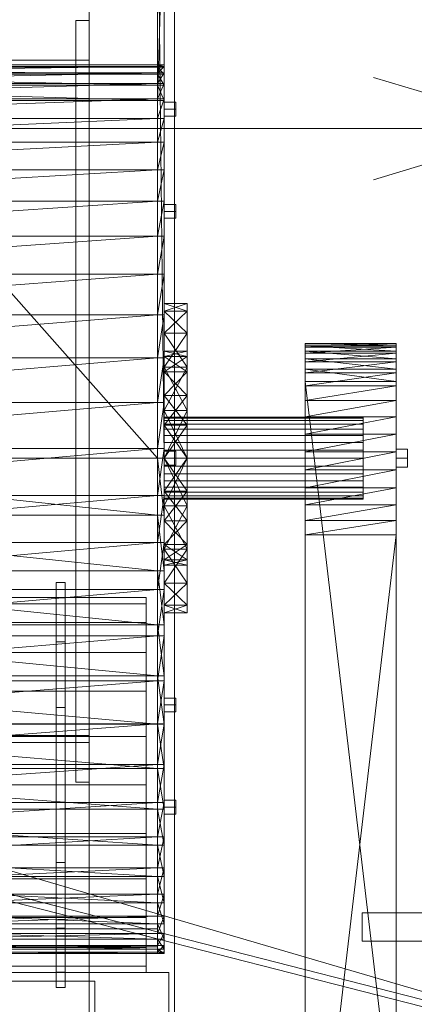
# Model space of a CAD drawing. Header units: millimetres. Extents: x -3490 to 61924, y -72580 to 6847.
# Tile 308 of 656: x 2139 to 2486, y -35370 to -34504. Entities that reach past the tile are written whole.
import ezdxf

# ---------------------------------------------------------------- set-up
doc = ezdxf.new("R2010")
doc.units = ezdxf.units.MM
for name, color, linetype, lineweight in [('COTAS_P', 1, 'Continuous', 0), ('frontal_C04', 7, 'Continuous', 0), ('frontal_secador', 7, 'Continuous', 0)]:
    doc.layers.add(name, color=color, linetype=linetype, lineweight=lineweight)
doc.dimstyles.new('R19_100', dxfattribs={"dimtxt": 250, "dimasz": 150, "dimexe": 150, "dimexo": 80, "dimgap": 100, "dimtad": 1, "dimtih": 1, "dimtoh": 1, "dimdsep": 46, "dimcen": 0.09, "dimadec": 0, "dimazin": 0, "dimtfac": 1, "dimtdec": 4, "dimtofl": 0, "dimtmove": 0, "dimatfit": 3, "dimfxl": 1, "dimtolj": 1, "dimtzin": 0, "dimarcsym": 0})

# ---------------------------------------------------------------- blocks, each defined once
blk = doc.blocks.new('DIM_R29_52')
at = {"layer": 'COTAS_P'}
for p, q in [((-1750, -34600), (-1600, -34555)), ((2600, -34600), (2450, -34555)), ((-1750, -35500), (-1750, -34600)), ((-1750, -34600), (2600, -34600)), ((-1750, -34600), (-1600, -34645)), ((2600, -34600), (2450, -34645)), ((2600, -35500), (2600, -34600))]:
    blk.add_line(p, q, dxfattribs=at)
blk.add_text('4350 P', height=250, dxfattribs=at).set_placement((425, -34500))

msp = doc.modelspace()

# ---------------------------------------------------------------- linework, layer by layer
at = {"layer": 'frontal_C04'}
for p, q in [((2170.833, -35012.865), (2170.833, -34999.3)), ((2178.833, -34999.3), (2170.833, -34999.3)), ((2178.833, -35012.865), (2178.833, -34999.3)), ((2250, -35012.5), (1600, -35012.5)), ((2250, -35018.122), (1600, -35018.122)), ((2170.833, -35051.494), (2170.833, -35012.865)), ((2178.833, -35012.865), (2170.833, -35012.865)), ((2178.833, -35051.494), (2178.833, -35012.865)), ((2250, -35018.122), (2250, -35012.5)), ((2250, -35034.606), (2250, -35018.122)), ((2250, -35034.606), (1600, -35034.606)), ((2250, -35060.827), (2250, -35034.606)), ((2170.833, -35109.306), (2170.833, -35051.494)), ((2178.833, -35051.494), (2170.833, -35051.494)), ((2178.833, -35109.306), (2178.833, -35051.494)), ((2250, -35060.827), (1600, -35060.827)), ((2250, -35095), (2250, -35060.827)), ((2629.541, -35399.241), (1529.541, -35076.741)), ((2250, -35095), (1600, -35095)), ((2250, -35134.795), (2250, -35095)), ((2170.833, -35177.5), (2170.833, -35109.306)), ((2178.833, -35109.306), (2170.833, -35109.306)), ((2178.833, -35177.5), (2178.833, -35109.306)), ((2624.025, -35406.022), (1514.118, -35122.276)), ((2625.511, -35400.209), (1515.604, -35116.463)), ((2250, -35134.795), (1600, -35134.795)), ((2250, -35177.5), (2250, -35134.795)), ((1600, -35177.5), (2250, -35177.5)), ((2170.833, -35177.5), (2170.833, -35245.694)), ((2170.833, -35177.5), (2178.833, -35177.5)), ((2178.833, -35245.694), (2178.833, -35177.5)), ((2250, -35220.205), (2250, -35177.5)), ((2250, -35220.205), (1600, -35220.205)), ((2250, -35220.205), (2250, -35260)), ((2170.833, -35245.694), (2170.833, -35303.506)), ((2178.833, -35245.694), (2170.833, -35245.694)), ((2178.833, -35245.694), (2178.833, -35303.506)), ((2250, -35260), (1600, -35260)), ((2250, -35260), (2250, -35294.173)), ((2250, -35294.173), (1600, -35294.173)), ((2250, -35294.173), (2250, -35320.394)), ((2440, -35290), (3000, -35290)), ((2440, -35290), (2440, -35315)), ((2170.833, -35303.506), (2170.833, -35342.135)), ((2178.833, -35303.506), (2170.833, -35303.506)), ((2178.833, -35303.506), (2178.833, -35342.135)), ((2440, -35315), (3000, -35315)), ((2250, -35320.394), (1600, -35320.394)), ((2250, -35320.394), (2250, -35336.878)), ((2250, -35336.878), (1600, -35336.878)), ((2250, -35336.878), (2250, -35342.5)), ((1580, -35342.5), (2270, -35342.5)), ((2250, -35342.5), (1600, -35342.5)), ((2170.833, -35342.135), (2170.833, -35355.7)), ((2178.833, -35342.135), (2170.833, -35342.135)), ((2178.833, -35342.135), (2178.833, -35355.7)), ((2270, -35342.5), (2270, -35377.5)), ((2178.833, -35355.7), (2170.833, -35355.7))]:
    msp.add_line(p, q, dxfattribs=at)
at = {"layer": 'frontal_secador'}
for p, q in [((2200, -35865), (2200, -33925)), ((2275, -35865), (2275, -33925)), ((2260, -34890), (1790, -34360)), ((2260, -34360), (2260, -34575.203)), ((2260, -34360), (2260, -34890)), ((2266, -34890), (2260, -34360)), ((2266, -34360), (2260, -34575.203)), ((2266, -34360), (2266, -34575.203)), ((2266, -34360), (2266, -34890)), ((2188, -34505), (2200, -34505)), ((2188, -34540), (2188, -34505)), ((2200, -34540), (2200, -34505)), ((1400, -34540), (2200, -34540)), ((2260, -34546.122), (1790, -34543.834)), ((2260, -34543.834), (1790, -34543.834)), ((2260, -34543.834), (1790, -34545.438)), ((2188, -34540), (2200, -34540)), ((2188, -35140), (2188, -34540)), ((2200, -34546), (2200, -34540)), ((2200, -35140), (2200, -34540)), ((2260, -34552.209), (2260, -34543.834)), ((2260, -34543.834), (2260, -34546.122)), ((2260, -34543.834), (2260, -34550.982)), ((2260, -34545.438), (2260, -34543.834)), ((2260, -34575.203), (2260, -34543.834)), ((2260, -34543.834), (2260, -34573.861)), ((2260, -34890), (2260, -34543.834)), ((2260, -34543.834), (2260, -34663.997)), ((2260, -35081.561), (2260, -34543.834)), ((2260, -34543.834), (2260, -34964.32)), ((2260, -35313.212), (2260, -34543.834)), ((2266, -34546.122), (2260, -34543.834)), ((2266, -34543.834), (2260, -34543.834)), ((2266, -34543.834), (2260, -34545.438)), ((2266, -34552.209), (2266, -34543.834)), ((2266, -34543.834), (2266, -34546.122)), ((2266, -34543.834), (2266, -34550.982)), ((2266, -34545.438), (2266, -34543.834)), ((2266, -34575.203), (2266, -34543.834)), ((2266, -34543.834), (2266, -34573.861)), ((2266, -34890), (2266, -34543.834)), ((2266, -34543.834), (2266, -34663.997)), ((2266, -35081.561), (2266, -34543.834)), ((2266, -34543.834), (2266, -34964.32)), ((2266, -35313.212), (2266, -34543.834)), ((1400, -34546), (2200, -34546)), ((2260, -34545.438), (1790, -34545.438)), ((2260, -34545.438), (1790, -34550.982)), ((2260, -34552.209), (1790, -34546.122)), ((2260, -34546.122), (1790, -34546.122)), ((2260, -34550.982), (1790, -34550.982)), ((2260, -34550.982), (1790, -34560.471)), ((2260, -34561.96), (1790, -34552.209)), ((2260, -34552.209), (1790, -34552.209)), ((2200, -35134), (2200, -34546)), ((2260, -34550.982), (2260, -34545.438)), ((2266, -34545.438), (2260, -34545.438)), ((2266, -34545.438), (2260, -34550.982)), ((2260, -34546.122), (2260, -34552.209)), ((2266, -34552.209), (2260, -34546.122)), ((2266, -34546.122), (2260, -34546.122)), ((2260, -34550.982), (2260, -34573.861)), ((2260, -34560.471), (2260, -34550.982)), ((2266, -34550.982), (2260, -34550.982)), ((2266, -34550.982), (2260, -34560.471)), ((2260, -34575.203), (2260, -34552.209)), ((2260, -34552.209), (2260, -34561.96)), ((2266, -34561.96), (2260, -34552.209)), ((2266, -34552.209), (2260, -34552.209)), ((2266, -34550.982), (2266, -34545.438)), ((2266, -34546.122), (2266, -34552.209)), ((2266, -34550.982), (2266, -34573.861)), ((2266, -34560.471), (2266, -34550.982)), ((2266, -34575.203), (2266, -34552.209)), ((2266, -34552.209), (2266, -34561.96)), ((2260, -34560.471), (1790, -34560.471)), ((2260, -34560.471), (1790, -34573.861)), ((2260, -34575.203), (1790, -34561.96)), ((2260, -34561.96), (1790, -34561.96)), ((2260, -34573.861), (2260, -34560.471)), ((2266, -34560.471), (2260, -34560.471)), ((2266, -34560.471), (2260, -34573.861)), ((2260, -34561.96), (2260, -34575.203)), ((2266, -34575.203), (2260, -34561.96)), ((2266, -34561.96), (2260, -34561.96)), ((2266, -34573.861), (2266, -34560.471)), ((2266, -34561.96), (2266, -34575.203)), ((2260, -34573.861), (1790, -34573.861)), ((2260, -34573.861), (1790, -34591.065)), ((1790, -34575.203), (2260, -34575.203)), ((2260, -34573.861), (2260, -34611.949)), ((2260, -34591.065), (2260, -34573.861)), ((2260, -34573.861), (2260, -34663.997)), ((2266, -34573.861), (2260, -34573.861)), ((2266, -34573.861), (2260, -34591.065)), ((2260, -34890), (2260, -34575.203)), ((2260, -34575.203), (2266, -34575.203)), ((2266, -34573.861), (2266, -34611.949)), ((2266, -34591.065), (2266, -34573.861)), ((2266, -34573.861), (2266, -34663.997)), ((2266, -34890), (2266, -34575.203)), ((2266, -34583), (2266, -34576.938)), ((2276, -34576.938), (2266, -34576.938)), ((2276, -34583), (2276, -34576.938)), ((2266, -34583), (2266, -34589.062)), ((2266, -34583), (2276, -34583)), ((2276, -34589.062), (2276, -34583)), ((2260, -34591.065), (1790, -34591.065)), ((2260, -34591.065), (1790, -34611.949)), ((2260, -34611.949), (2260, -34591.065)), ((2266, -34591.065), (2260, -34591.065)), ((2266, -34591.065), (2260, -34611.949)), ((2276, -34589.062), (2266, -34589.062)), ((2266, -34611.949), (2266, -34591.065)), ((2260, -34611.949), (1790, -34611.949)), ((2260, -34611.949), (1790, -34636.334)), ((2260, -34611.949), (2260, -34663.997)), ((2260, -34636.334), (2260, -34611.949)), ((2266, -34611.949), (2260, -34611.949)), ((2266, -34611.949), (2260, -34636.334)), ((2266, -34611.949), (2266, -34663.997)), ((2266, -34636.334), (2266, -34611.949)), ((2260, -34636.334), (1790, -34636.334)), ((2260, -34636.334), (1790, -34663.997)), ((2260, -34663.997), (2260, -34636.334)), ((2266, -34636.334), (2260, -34636.334)), ((2266, -34636.334), (2260, -34663.997)), ((2266, -34663.997), (2266, -34636.334)), ((2260, -34663.997), (1790, -34663.997)), ((2260, -34663.997), (1790, -34694.676)), ((2260, -34663.997), (2260, -34728.067)), ((2260, -34694.676), (2260, -34663.997)), ((2260, -34663.997), (2260, -34801.597)), ((2260, -34663.997), (2260, -34964.32)), ((2266, -34663.997), (2260, -34663.997)), ((2266, -34663.997), (2260, -34694.676)), ((2266, -34663.997), (2266, -34728.067)), ((2266, -34694.676), (2266, -34663.997)), ((2266, -34663.997), (2266, -34801.597)), ((2266, -34663.997), (2266, -34964.32)), ((2266, -34672.918), (2266, -34666.856)), ((2276, -34666.856), (2266, -34666.856)), ((2266, -34672.918), (2266, -34678.98)), ((2266, -34672.918), (2276, -34672.918)), ((2276, -34672.918), (2276, -34666.856)), ((2276, -34678.98), (2276, -34672.918)), ((2276, -34678.98), (2266, -34678.98)), ((2260, -34694.676), (1790, -34694.676)), ((2260, -34694.676), (1790, -34728.067)), ((2260, -34728.067), (2260, -34694.676)), ((2266, -34694.676), (2260, -34694.676)), ((2266, -34694.676), (2260, -34728.067)), ((2266, -34728.067), (2266, -34694.676)), ((2260, -34728.067), (1790, -34728.067)), ((2260, -34728.067), (1790, -34763.832)), ((2260, -34728.067), (2260, -34801.597)), ((2260, -34763.832), (2260, -34728.067)), ((2266, -34728.067), (2260, -34728.067)), ((2266, -34728.067), (2260, -34763.832)), ((2266, -34728.067), (2266, -34801.597)), ((2266, -34763.832), (2266, -34728.067)), ((2266, -34760.656), (2266, -34754)), ((2286, -34760.656), (2266, -34754)), ((2286, -34754), (2266, -34754)), ((2286, -34754), (2266, -34760.656)), ((2266, -34760.656), (2266, -34810.061)), ((2266, -34779.974), (2266, -34760.656)), ((2266, -34890), (2266, -34760.656)), ((2266, -34813.952), (2266, -34760.656)), ((2266, -34800.601), (2266, -34760.656)), ((2266, -34796), (2266, -34760.656)), ((2286, -34779.974), (2266, -34760.656)), ((2286, -34760.656), (2266, -34760.656)), ((2286, -34760.656), (2266, -34779.974)), ((2286, -34760.656), (2286, -34754)), ((2286, -34810.061), (2286, -34760.656)), ((2286, -34760.656), (2286, -34779.974)), ((2286, -34760.656), (2286, -34890)), ((2286, -34760.656), (2286, -34813.952)), ((2286, -34760.656), (2286, -34800.601)), ((2286, -34760.656), (2286, -34796)), ((2260, -34763.832), (1790, -34763.832)), ((2260, -34763.832), (1790, -34801.597)), ((2260, -34801.597), (2260, -34763.832)), ((2266, -34763.832), (2260, -34763.832)), ((2266, -34763.832), (2260, -34801.597)), ((2266, -34801.597), (2266, -34763.832)), ((2266, -34810.061), (2266, -34779.974)), ((2286, -34810.061), (2266, -34779.974)), ((2286, -34779.974), (2266, -34779.974)), ((2286, -34779.974), (2266, -34810.061)), ((2286, -34779.974), (2286, -34810.061)), ((2390, -34789.148), (2390, -34795.776)), ((2390, -34791.246), (2390, -34789.148)), ((2390, -34792.393), (2390, -34789.148)), ((2390, -34789.148), (2390, -34789.534)), ((2390, -34789.148), (2390, -34811.626)), ((2390, -34805.193), (2390, -34789.148)), ((2390, -34789.148), (2390, -35529.09)), ((2390, -34853.63), (2390, -34789.148)), ((2470, -34791.246), (2390, -34789.148)), ((2470, -34789.148), (2390, -34789.148)), ((2470, -34789.148), (2390, -34789.534)), ((2390, -34789.534), (2390, -34792.393)), ((2470, -34789.534), (2390, -34789.534)), ((2470, -34789.534), (2390, -34792.393)), ((2390, -34795.776), (2390, -34791.246)), ((2470, -34795.776), (2390, -34791.246)), ((2470, -34791.246), (2390, -34791.246)), ((2390, -34805.193), (2390, -34792.393)), ((2390, -34792.393), (2390, -34797.656)), ((2470, -34792.393), (2390, -34792.393)), ((2470, -34792.393), (2390, -34797.656)), ((2390, -34795.776), (2390, -34811.626)), ((2390, -34802.625), (2390, -34795.776)), ((2470, -34802.625), (2390, -34795.776)), ((2470, -34795.776), (2390, -34795.776)), ((2470, -34795.776), (2470, -34789.148)), ((2470, -34789.148), (2470, -34791.246)), ((2470, -34789.148), (2470, -34792.393)), ((2470, -34789.534), (2470, -34789.148)), ((2470, -34811.626), (2470, -34789.148)), ((2470, -34789.148), (2470, -34805.193)), ((2470, -35529.09), (2470, -34789.148)), ((2470, -34789.148), (2470, -34853.63)), ((2470, -34792.393), (2470, -34789.534)), ((2470, -34791.246), (2470, -34795.776)), ((2470, -34792.393), (2470, -34805.193)), ((2470, -34797.656), (2470, -34792.393)), ((2470, -34811.626), (2470, -34795.776)), ((2470, -34795.776), (2470, -34802.625)), ((2260, -34801.597), (1790, -34801.597)), ((2260, -34801.597), (1790, -34840.964)), ((2260, -34801.597), (2260, -34881.506)), ((2260, -34840.964), (2260, -34801.597)), ((2260, -34801.597), (2260, -34964.32)), ((2266, -34801.597), (2260, -34801.597)), ((2266, -34801.597), (2260, -34840.964)), ((2266, -34800.601), (2266, -34796)), ((2266, -34796), (2266, -34810.061)), ((2286, -34800.601), (2266, -34796)), ((2286, -34796), (2266, -34796)), ((2286, -34796), (2266, -34800.601)), ((2266, -34813.952), (2266, -34800.601)), ((2266, -34800.601), (2266, -34810.061)), ((2286, -34813.952), (2266, -34800.601)), ((2286, -34800.601), (2266, -34800.601)), ((2286, -34800.601), (2266, -34813.952)), ((2266, -34801.597), (2266, -34881.506)), ((2266, -34840.964), (2266, -34801.597)), ((2266, -34801.597), (2266, -34964.32)), ((2286, -34796), (2286, -34800.601)), ((2286, -34810.061), (2286, -34796)), ((2286, -34800.601), (2286, -34813.952)), ((2286, -34810.061), (2286, -34800.601)), ((2390, -34797.656), (2390, -34805.193)), ((2470, -34797.656), (2390, -34797.656)), ((2470, -34797.656), (2390, -34805.193)), ((2390, -34811.626), (2390, -34802.625)), ((2470, -34811.626), (2390, -34802.625)), ((2470, -34802.625), (2390, -34802.625)), ((2470, -34805.193), (2470, -34797.656)), ((2470, -34802.625), (2470, -34811.626)), ((2266, -34810.061), (2266, -34890)), ((2266, -34847.974), (2266, -34810.061)), ((2266, -34810.061), (2266, -34969.939)), ((2266, -34813.952), (2266, -34810.061)), ((2266, -34834.748), (2266, -34810.061)), ((2266, -34860.952), (2266, -34810.061)), ((2286, -34847.974), (2266, -34810.061)), ((2286, -34810.061), (2266, -34810.061)), ((2286, -34810.061), (2266, -34847.974)), ((2286, -34890), (2286, -34810.061)), ((2286, -34810.061), (2286, -34847.974)), ((2286, -34969.939), (2286, -34810.061)), ((2286, -34810.061), (2286, -34813.952)), ((2286, -34810.061), (2286, -34834.748)), ((2286, -34810.061), (2286, -34860.952)), ((2390, -34826.293), (2390, -34805.193)), ((2390, -34805.193), (2390, -34814.817)), ((2390, -34853.63), (2390, -34805.193)), ((2470, -34805.193), (2390, -34805.193)), ((2470, -34805.193), (2390, -34814.817)), ((2390, -34811.626), (2390, -35502.557)), ((2390, -34822.557), (2390, -34811.626)), ((2390, -34811.626), (2390, -35529.09)), ((2470, -34822.557), (2390, -34811.626)), ((2470, -34811.626), (2390, -34811.626)), ((2470, -34805.193), (2470, -34826.293)), ((2470, -34814.817), (2470, -34805.193)), ((2470, -34805.193), (2470, -34853.63)), ((2470, -35502.557), (2470, -34811.626)), ((2470, -34811.626), (2470, -34822.557)), ((2470, -35529.09), (2470, -34811.626)), ((2266, -34813.952), (2266, -34890)), ((2266, -34834.748), (2266, -34813.952)), ((2286, -34834.748), (2266, -34813.952)), ((2286, -34813.952), (2266, -34813.952)), ((2286, -34813.952), (2266, -34834.748)), ((2286, -34890), (2286, -34813.952)), ((2286, -34813.952), (2286, -34834.748)), ((2390, -34814.817), (2390, -34826.293)), ((2470, -34814.817), (2390, -34814.817)), ((2470, -34814.817), (2390, -34826.293)), ((2470, -34826.293), (2470, -34814.817)), ((2390, -35502.557), (2390, -34822.557)), ((2470, -35502.557), (2390, -34822.557)), ((2470, -34822.557), (2390, -34822.557)), ((2390, -34853.63), (2390, -34826.293)), ((2390, -34826.293), (2390, -34839.338)), ((2470, -34826.293), (2390, -34826.293)), ((2470, -34826.293), (2390, -34839.338)), ((2470, -34822.557), (2470, -35502.557)), ((2470, -34826.293), (2470, -34853.63)), ((2470, -34839.338), (2470, -34826.293)), ((2266, -34834.748), (2266, -34890)), ((2266, -34860.952), (2266, -34834.748)), ((2286, -34860.952), (2266, -34834.748)), ((2286, -34834.748), (2266, -34834.748)), ((2286, -34834.748), (2266, -34860.952)), ((2286, -34890), (2286, -34834.748)), ((2286, -34834.748), (2286, -34860.952)), ((2260, -34840.964), (1790, -34840.964)), ((2260, -34840.964), (1790, -34881.506)), ((2260, -34881.506), (2260, -34840.964)), ((2266, -34840.964), (2260, -34840.964)), ((2266, -34840.964), (2260, -34881.506)), ((2266, -34881.506), (2266, -34840.964)), ((2390, -34839.338), (2390, -34853.63)), ((2470, -34839.338), (2390, -34839.338)), ((2470, -34839.338), (2390, -34853.63)), ((2470, -34853.63), (2470, -34839.338)), ((2266, -34890), (2266, -34847.974)), ((2286, -34890), (2266, -34847.974)), ((2286, -34847.974), (2266, -34847.974)), ((2286, -34847.974), (2266, -34890)), ((2266, -34854.692), (2266, -34854)), ((2441, -34854), (2266, -34854)), ((2266, -34856.74), (2266, -34854.692)), ((2441, -34854.692), (2266, -34854.692)), ((2286, -34847.974), (2286, -34890)), ((2390, -34884.527), (2390, -34853.63)), ((2390, -34853.63), (2390, -34868.818)), ((2390, -34915.96), (2390, -34853.63)), ((2390, -35657.375), (2390, -34853.63)), ((2390, -34853.63), (2390, -35529.09)), ((2470, -34853.63), (2390, -34853.63)), ((2470, -34853.63), (2390, -34868.818)), ((2441, -34854.692), (2441, -34854)), ((2441, -34856.74), (2441, -34854.692)), ((2470, -34853.63), (2470, -34884.527)), ((2470, -34868.818), (2470, -34853.63)), ((2470, -34853.63), (2470, -34915.96)), ((2470, -34853.63), (2470, -35657.375)), ((2470, -35529.09), (2470, -34853.63)), ((2266, -34860.067), (2266, -34856.74)), ((2441, -34856.74), (2266, -34856.74)), ((2266, -34864.544), (2266, -34860.067)), ((2441, -34860.067), (2266, -34860.067)), ((2266, -34860.952), (2266, -34890)), ((2266, -34860.952), (2266, -34969.939)), ((2286, -34890), (2266, -34860.952)), ((2286, -34860.952), (2266, -34860.952)), ((2286, -34860.952), (2266, -34890)), ((2266, -34869.999), (2266, -34864.544)), ((2441, -34864.544), (2266, -34864.544)), ((2286, -34890), (2286, -34860.952)), ((2286, -34969.939), (2286, -34860.952)), ((2441, -34860.067), (2441, -34856.74)), ((2441, -34864.544), (2441, -34860.067)), ((2441, -34869.999), (2441, -34864.544)), ((2266, -34876.223), (2266, -34869.999)), ((2441, -34869.999), (2266, -34869.999)), ((2390, -34868.818), (2390, -34884.527)), ((2470, -34868.818), (2390, -34868.818)), ((2470, -34868.818), (2390, -34884.527)), ((2441, -34876.223), (2441, -34869.999)), ((2470, -34884.527), (2470, -34868.818)), ((2260, -34881.506), (1790, -34881.506)), ((2260, -34881.506), (1790, -34922.778)), ((2260, -34881.506), (2260, -34964.32)), ((2260, -34922.778), (2260, -34881.506)), ((2266, -34881.506), (2260, -34881.506)), ((2266, -34881.506), (2260, -34922.778)), ((2266, -34882.977), (2266, -34876.223)), ((2441, -34876.223), (2266, -34876.223)), ((2266, -34881.506), (2266, -34964.32)), ((2266, -34922.778), (2266, -34881.506)), ((2441, -34882.977), (2441, -34876.223)), ((2470, -34890), (2470, -34882.206)), ((2480, -34882.206), (2470, -34882.206)), ((2480, -34890), (2480, -34882.206)), ((2260, -34940.203), (1790, -34890)), ((2260, -34890), (1790, -34890)), ((2260, -34989.216), (2260, -34890)), ((2260, -34890), (2260, -34940.203)), ((2260, -35081.561), (2260, -34890)), ((2266, -34940.203), (2260, -34890)), ((2266, -34890), (2260, -34890)), ((2266, -34890), (2266, -34882.977)), ((2441, -34882.977), (2266, -34882.977)), ((2266, -34890), (2266, -34883.938)), ((2276, -34883.938), (2266, -34883.938)), ((2266, -34989.216), (2266, -34890)), ((2266, -34890), (2266, -34940.203)), ((2266, -35081.561), (2266, -34890)), ((2266, -34890), (2266, -34919.048)), ((2266, -34969.939), (2266, -34890)), ((2266, -34890), (2266, -34932.026)), ((2266, -34890), (2266, -34945.252)), ((2266, -35019.344), (2266, -34890)), ((2266, -34890), (2266, -34966.048)), ((2266, -34890), (2286, -34890)), ((2286, -34890), (2266, -34932.026)), ((2286, -34932.026), (2266, -34890)), ((2286, -34890), (2266, -34919.048)), ((2286, -34919.048), (2266, -34890)), ((2266, -34890), (2266, -34897.023)), ((2266, -34890), (2441, -34890)), ((2266, -34890), (2266, -34896.062)), ((2266, -34890), (2276, -34890)), ((2276, -34890), (2276, -34883.938)), ((2276, -34896.062), (2276, -34890)), ((2286, -34919.048), (2286, -34890)), ((2286, -34890), (2286, -34969.939)), ((2286, -34932.026), (2286, -34890)), ((2286, -34945.252), (2286, -34890)), ((2286, -34890), (2286, -35019.344)), ((2286, -34966.048), (2286, -34890)), ((2390, -34915.96), (2390, -34884.527)), ((2390, -34884.527), (2390, -34900.371)), ((2470, -34884.527), (2390, -34884.527)), ((2470, -34884.527), (2390, -34900.371)), ((2441, -34890), (2441, -34882.977)), ((2441, -34897.023), (2441, -34890)), ((2470, -34884.527), (2470, -34915.96)), ((2470, -34900.371), (2470, -34884.527)), ((2470, -34890), (2470, -34897.794)), ((2470, -34890), (2480, -34890)), ((2480, -34897.794), (2480, -34890)), ((2276, -34896.062), (2266, -34896.062)), ((2266, -34897.023), (2266, -34903.777)), ((2441, -34897.023), (2266, -34897.023)), ((2441, -34897.023), (2441, -34903.777)), ((2480, -34897.794), (2470, -34897.794)), ((2266, -34903.777), (2266, -34910.001)), ((2441, -34903.777), (2266, -34903.777)), ((2390, -34900.371), (2390, -34915.96)), ((2470, -34900.371), (2390, -34900.371)), ((2470, -34900.371), (2390, -34915.96)), ((2441, -34903.777), (2441, -34910.001)), ((2470, -34915.96), (2470, -34900.371)), ((2266, -34910.001), (2266, -34915.456)), ((2441, -34910.001), (2266, -34910.001)), ((2266, -34915.456), (2266, -34919.933)), ((2441, -34915.456), (2266, -34915.456)), ((2390, -34944.852), (2390, -34915.96)), ((2390, -34915.96), (2390, -34930.91)), ((2390, -35657.375), (2390, -34915.96)), ((2470, -34915.96), (2390, -34915.96)), ((2470, -34915.96), (2390, -34930.91)), ((2441, -34910.001), (2441, -34915.456)), ((2441, -34915.456), (2441, -34919.933)), ((2470, -34915.96), (2470, -34944.852)), ((2470, -34930.91), (2470, -34915.96)), ((2470, -34915.96), (2470, -35657.375)), ((2260, -34922.778), (1790, -34922.778)), ((2260, -34922.778), (1790, -34964.32)), ((2260, -34964.32), (2260, -34922.778)), ((2266, -34922.778), (2260, -34922.778)), ((2266, -34922.778), (2260, -34964.32)), ((2266, -34945.252), (2266, -34919.048)), ((2266, -34969.939), (2266, -34919.048)), ((2286, -34919.048), (2266, -34919.048)), ((2286, -34919.048), (2266, -34945.252)), ((2286, -34945.252), (2266, -34919.048)), ((2266, -34919.933), (2266, -34923.26)), ((2441, -34919.933), (2266, -34919.933)), ((2266, -34964.32), (2266, -34922.778)), ((2266, -34923.26), (2266, -34925.308)), ((2441, -34923.26), (2266, -34923.26)), ((2266, -34925.308), (2266, -34926)), ((2441, -34925.308), (2266, -34925.308)), ((2286, -34919.048), (2286, -34945.252)), ((2286, -34919.048), (2286, -34969.939)), ((2441, -34919.933), (2441, -34923.26)), ((2441, -34923.26), (2441, -34925.308)), ((2441, -34925.308), (2441, -34926)), ((2441, -34926), (2266, -34926)), ((2266, -34932.026), (2266, -34969.939)), ((2286, -34932.026), (2266, -34932.026)), ((2286, -34932.026), (2266, -34969.939)), ((2286, -34969.939), (2266, -34932.026)), ((2286, -34969.939), (2286, -34932.026)), ((2390, -34930.91), (2390, -34944.852)), ((2470, -34930.91), (2390, -34930.91)), ((2470, -34930.91), (2390, -34944.852)), ((2470, -34944.852), (2470, -34930.91)), ((2260, -34989.216), (1790, -34940.203)), ((2260, -34940.203), (1790, -34940.203)), ((2260, -34940.203), (2260, -34989.216)), ((2266, -34989.216), (2260, -34940.203)), ((2266, -34940.203), (2260, -34940.203)), ((2266, -34940.203), (2266, -34989.216)), ((2266, -34966.048), (2266, -34945.252)), ((2266, -34969.939), (2266, -34945.252)), ((2286, -34945.252), (2266, -34945.252)), ((2286, -34945.252), (2266, -34966.048)), ((2286, -34966.048), (2266, -34945.252)), ((2286, -34945.252), (2286, -34966.048)), ((2286, -34945.252), (2286, -34969.939)), ((2390, -35637.443), (2390, -34944.852)), ((2390, -34944.852), (2390, -34957.443)), ((2390, -35657.375), (2390, -34944.852)), ((2470, -34944.852), (2390, -34944.852)), ((2470, -34944.852), (2390, -34957.443)), ((2470, -34944.852), (2470, -35637.443)), ((2470, -34957.443), (2470, -34944.852)), ((2470, -34944.852), (2470, -35657.375)), ((2390, -34957.443), (2390, -35637.443)), ((2470, -34957.443), (2390, -34957.443)), ((2470, -34957.443), (2390, -35637.443)), ((2470, -35637.443), (2470, -34957.443)), ((2260, -34964.32), (1790, -34964.32)), ((2260, -34964.32), (1790, -35005.66)), ((2260, -34964.32), (2260, -35046.325)), ((2260, -35005.66), (2260, -34964.32)), ((2260, -34964.32), (2260, -35123.732)), ((2260, -34964.32), (2260, -35250.28)), ((2260, -34964.32), (2260, -35313.212)), ((2266, -34964.32), (2260, -34964.32)), ((2266, -34964.32), (2260, -35005.66)), ((2266, -34964.32), (2266, -35046.325)), ((2266, -35005.66), (2266, -34964.32)), ((2266, -34964.32), (2266, -35123.732)), ((2266, -34964.32), (2266, -35250.28)), ((2266, -34964.32), (2266, -35313.212)), ((2266, -35019.344), (2266, -34966.048)), ((2266, -34979.399), (2266, -34966.048)), ((2266, -34969.939), (2266, -34966.048)), ((2286, -34966.048), (2266, -34966.048)), ((2286, -34966.048), (2266, -34979.399)), ((2286, -34979.399), (2266, -34966.048)), ((2286, -34966.048), (2286, -35019.344)), ((2286, -34966.048), (2286, -34979.399)), ((2286, -34966.048), (2286, -34969.939)), ((2266, -35019.344), (2266, -34969.939)), ((2266, -34969.939), (2266, -35000.026)), ((2286, -34969.939), (2266, -34969.939)), ((2286, -34969.939), (2266, -35000.026)), ((2286, -35000.026), (2266, -34969.939)), ((2286, -34969.939), (2286, -35019.344)), ((2286, -35000.026), (2286, -34969.939)), ((2266, -35019.344), (2266, -34979.399)), ((2266, -34984), (2266, -34979.399)), ((2286, -34979.399), (2266, -34979.399)), ((2286, -34979.399), (2266, -34984)), ((2286, -34984), (2266, -34979.399)), ((2266, -35019.344), (2266, -34984)), ((2286, -34984), (2266, -34984)), ((2286, -34979.399), (2286, -35019.344)), ((2286, -34979.399), (2286, -34984)), ((2286, -34984), (2286, -35019.344)), ((2260, -35036.504), (1790, -34989.216)), ((2260, -34989.216), (1790, -34989.216)), ((2260, -35081.561), (2260, -34989.216)), ((2260, -34989.216), (2260, -35036.504)), ((2266, -35036.504), (2260, -34989.216)), ((2266, -34989.216), (2260, -34989.216)), ((2266, -35081.561), (2266, -34989.216)), ((2266, -34989.216), (2266, -35036.504)), ((2266, -35000.026), (2266, -35019.344)), ((2286, -35000.026), (2266, -35000.026)), ((2286, -35000.026), (2266, -35019.344)), ((2286, -35019.344), (2266, -35000.026)), ((2286, -35019.344), (2286, -35000.026)), ((2260, -35005.66), (1790, -35005.66)), ((2260, -35005.66), (1790, -35046.325)), ((2260, -35046.325), (2260, -35005.66)), ((2266, -35005.66), (2260, -35005.66)), ((2266, -35005.66), (2260, -35046.325)), ((2266, -35046.325), (2266, -35005.66)), ((2266, -35019.344), (2266, -35026)), ((2286, -35019.344), (2266, -35019.344)), ((2286, -35019.344), (2266, -35026)), ((2286, -35026), (2266, -35019.344)), ((2286, -35019.344), (2286, -35026)), ((2286, -35026), (2266, -35026)), ((2260, -35081.561), (1790, -35036.504)), ((2260, -35036.504), (1790, -35036.504)), ((2260, -35036.504), (2260, -35081.561)), ((2266, -35081.561), (2260, -35036.504)), ((2266, -35036.504), (2260, -35036.504)), ((2266, -35036.504), (2266, -35081.561)), ((2260, -35046.325), (1790, -35046.325)), ((2260, -35046.325), (1790, -35085.838)), ((2260, -35046.325), (2260, -35123.732)), ((2260, -35085.838), (2260, -35046.325)), ((2266, -35046.325), (2260, -35046.325)), ((2266, -35046.325), (2260, -35085.838)), ((2266, -35046.325), (2266, -35123.732)), ((2266, -35085.838), (2266, -35046.325)), ((2260, -35123.91), (1790, -35081.561)), ((2260, -35081.561), (1790, -35081.561)), ((2260, -35163.111), (2260, -35081.561)), ((2260, -35081.561), (2260, -35123.91)), ((2260, -35230.519), (2260, -35081.561)), ((2260, -35313.212), (2260, -35081.561)), ((2266, -35123.91), (2260, -35081.561)), ((2266, -35081.561), (2260, -35081.561)), ((2266, -35163.111), (2266, -35081.561)), ((2266, -35081.561), (2266, -35123.91)), ((2266, -35230.519), (2266, -35081.561)), ((2266, -35313.212), (2266, -35081.561)), ((2260, -35085.838), (1790, -35085.838)), ((2260, -35085.838), (1790, -35123.732)), ((2260, -35123.732), (2260, -35085.838)), ((2266, -35085.838), (2260, -35085.838)), ((2266, -35085.838), (2260, -35123.732)), ((2266, -35123.732), (2266, -35085.838)), ((2266, -35107.082), (2266, -35101.02)), ((2276, -35101.02), (2266, -35101.02)), ((2266, -35107.082), (2266, -35113.144)), ((2266, -35107.082), (2276, -35107.082)), ((2276, -35107.082), (2276, -35101.02)), ((2276, -35113.144), (2276, -35107.082)), ((2276, -35113.144), (2266, -35113.144)), ((2260, -35123.732), (1790, -35123.732)), ((2260, -35123.732), (1790, -35159.551)), ((2260, -35163.111), (1790, -35123.91)), ((2260, -35123.91), (1790, -35123.91)), ((2260, -35123.732), (2260, -35192.855)), ((2260, -35159.551), (2260, -35123.732)), ((2260, -35123.732), (2260, -35250.28)), ((2266, -35123.732), (2260, -35123.732)), ((2266, -35123.732), (2260, -35159.551)), ((2260, -35123.91), (2260, -35163.111)), ((2266, -35163.111), (2260, -35123.91)), ((2266, -35123.91), (2260, -35123.91)), ((2266, -35123.732), (2266, -35192.855)), ((2266, -35159.551), (2266, -35123.732)), ((2266, -35123.732), (2266, -35250.28)), ((2266, -35123.91), (2266, -35163.111)), ((1400, -35134), (2200, -35134)), ((1400, -35140), (2200, -35140)), ((2188, -35140), (2200, -35140)), ((2188, -35175), (2188, -35140)), ((2200, -35140), (2200, -35134)), ((2200, -35175), (2200, -35140)), ((2260, -35159.551), (1790, -35159.551)), ((2260, -35159.551), (1790, -35192.855)), ((2260, -35192.855), (2260, -35159.551)), ((2266, -35159.551), (2260, -35159.551)), ((2266, -35159.551), (2260, -35192.855)), ((2266, -35192.855), (2266, -35159.551)), ((2260, -35198.765), (1790, -35163.111)), ((2260, -35163.111), (1790, -35163.111)), ((2260, -35230.519), (2260, -35163.111)), ((2260, -35163.111), (2260, -35198.765)), ((2266, -35198.765), (2260, -35163.111)), ((2266, -35163.111), (2260, -35163.111)), ((2266, -35230.519), (2266, -35163.111)), ((2266, -35163.111), (2266, -35198.765)), ((2188, -35175), (2200, -35175)), ((2260, -35192.855), (1790, -35192.855)), ((2260, -35192.855), (1790, -35223.228)), ((2260, -35192.855), (2260, -35250.28)), ((2260, -35223.228), (2260, -35192.855)), ((2266, -35192.855), (2260, -35192.855)), ((2266, -35192.855), (2260, -35223.228)), ((2266, -35197), (2266, -35190.938)), ((2276, -35190.938), (2266, -35190.938)), ((2266, -35192.855), (2266, -35250.28)), ((2266, -35223.228), (2266, -35192.855)), ((2276, -35197), (2276, -35190.938)), ((2260, -35230.519), (1790, -35198.765)), ((2260, -35198.765), (1790, -35198.765)), ((2260, -35198.765), (2260, -35230.519)), ((2266, -35230.519), (2260, -35198.765)), ((2266, -35198.765), (2260, -35198.765)), ((2266, -35197), (2266, -35203.062)), ((2266, -35197), (2276, -35197)), ((2266, -35198.765), (2266, -35230.519)), ((2276, -35203.062), (2276, -35197)), ((2276, -35203.062), (2266, -35203.062)), ((2260, -35223.228), (1790, -35223.228)), ((2260, -35223.228), (1790, -35250.28)), ((2260, -35250.28), (2260, -35223.228)), ((2266, -35223.228), (2260, -35223.228)), ((2266, -35223.228), (2260, -35250.28)), ((2266, -35250.28), (2266, -35223.228)), ((2260, -35258.067), (1790, -35230.519)), ((2260, -35230.519), (1790, -35230.519)), ((2260, -35281.156), (2260, -35230.519)), ((2260, -35230.519), (2260, -35258.067)), ((2260, -35313.212), (2260, -35230.519)), ((2266, -35258.067), (2260, -35230.519)), ((2266, -35230.519), (2260, -35230.519)), ((2266, -35281.156), (2266, -35230.519)), ((2266, -35230.519), (2266, -35258.067)), ((2266, -35313.212), (2266, -35230.519)), ((2260, -35250.28), (1790, -35250.28)), ((2260, -35250.28), (1790, -35273.656)), ((2260, -35250.28), (2260, -35293.037)), ((2260, -35273.656), (2260, -35250.28)), ((2260, -35250.28), (2260, -35318.748)), ((2260, -35250.28), (2260, -35313.212)), ((2266, -35250.28), (2260, -35250.28)), ((2266, -35250.28), (2260, -35273.656)), ((2266, -35250.28), (2266, -35293.037)), ((2266, -35273.656), (2266, -35250.28)), ((2266, -35250.28), (2266, -35318.748)), ((2266, -35250.28), (2266, -35313.212)), ((2260, -35281.156), (1790, -35258.067)), ((2260, -35258.067), (1790, -35258.067)), ((2260, -35258.067), (2260, -35281.156)), ((2266, -35281.156), (2260, -35258.067)), ((2266, -35258.067), (2260, -35258.067)), ((2266, -35258.067), (2266, -35281.156)), ((2260, -35273.656), (1790, -35273.656)), ((2260, -35273.656), (1790, -35293.037)), ((2260, -35293.037), (2260, -35273.656)), ((2266, -35273.656), (2260, -35273.656)), ((2266, -35273.656), (2260, -35293.037)), ((2266, -35293.037), (2266, -35273.656)), ((2260, -35299.586), (1790, -35281.156)), ((2260, -35281.156), (1790, -35281.156)), ((2260, -35313.212), (2260, -35281.156)), ((2260, -35281.156), (2260, -35299.586)), ((2266, -35299.586), (2260, -35281.156)), ((2266, -35281.156), (2260, -35281.156)), ((2266, -35313.212), (2266, -35281.156)), ((2266, -35281.156), (2266, -35299.586)), ((2260, -35293.037), (1790, -35293.037)), ((2260, -35293.037), (1790, -35308.145)), ((2260, -35293.037), (2260, -35318.748)), ((2260, -35308.145), (2260, -35293.037)), ((2266, -35293.037), (2260, -35293.037)), ((2266, -35293.037), (2260, -35308.145)), ((2266, -35293.037), (2266, -35318.748)), ((2266, -35308.145), (2266, -35293.037)), ((2260, -35313.212), (1790, -35299.586)), ((2260, -35299.586), (1790, -35299.586)), ((1790, -35304), (2260, -35304)), ((2260, -35299.586), (2260, -35313.212)), ((2266, -35313.212), (2260, -35299.586)), ((2266, -35299.586), (2260, -35299.586)), ((2260, -35320), (2260, -35304)), ((2266, -35299.586), (2266, -35313.212)), ((2260, -35308.145), (1790, -35308.145)), ((2260, -35308.145), (1790, -35318.748)), ((2260, -35321.945), (1790, -35313.212)), ((2260, -35313.212), (1790, -35313.212)), ((2260, -35318.748), (2260, -35308.145)), ((2266, -35308.145), (2260, -35308.145)), ((2266, -35308.145), (2260, -35318.748)), ((2260, -35325.754), (2260, -35313.212)), ((2260, -35313.212), (2260, -35321.945)), ((2260, -35318.748), (2260, -35313.212)), ((2266, -35321.945), (2260, -35313.212)), ((2266, -35313.212), (2260, -35313.212)), ((2266, -35318.748), (2266, -35308.145)), ((2266, -35325.754), (2266, -35313.212)), ((2266, -35313.212), (2266, -35321.945)), ((2266, -35318.748), (2266, -35313.212)), ((2260, -35318.748), (1790, -35318.748)), ((2260, -35318.748), (1790, -35324.662)), ((1790, -35320), (2260, -35320)), ((2260, -35325.754), (1790, -35321.945)), ((2260, -35321.945), (1790, -35321.945)), ((2260, -35318.748), (2260, -35325.754)), ((2260, -35324.662), (2260, -35318.748)), ((2266, -35318.748), (2260, -35318.748)), ((2266, -35318.748), (2260, -35324.662)), ((2260, -35321.945), (2260, -35325.754)), ((2266, -35325.754), (2260, -35321.945)), ((2266, -35321.945), (2260, -35321.945)), ((2266, -35318.748), (2266, -35325.754)), ((2266, -35324.662), (2266, -35318.748)), ((2266, -35321.945), (2266, -35325.754)), ((2260, -35324.662), (1790, -35324.662)), ((2260, -35324.662), (1790, -35325.754)), ((2260, -35325.754), (1790, -35325.754)), ((2260, -35325.754), (2260, -35324.662)), ((2266, -35324.662), (2260, -35324.662)), ((2266, -35324.662), (2260, -35325.754)), ((2266, -35325.754), (2260, -35325.754)), ((2266, -35325.754), (2266, -35324.662)), ((2070, -35350), (2205, -35350)), ((2205, -35425), (2205, -35350))]:
    msp.add_line(p, q, dxfattribs=at)

# ---------------------------------------------------------------- dimensions: what is measured, and where the dimension line sits
at = {"layer": 'COTAS_P'}
dim = msp.add_aligned_dim(p1=(-1750, -35500), p2=(2600, -35500), distance=900, text='<> P', dimstyle='R19_100', dxfattribs=at)
dim.commit()
dim.dimension.update_dxf_attribs({"geometry": 'DIM_R29_52', "text_midpoint": (425, -34600)})

doc.saveas('drawing.dxf')
